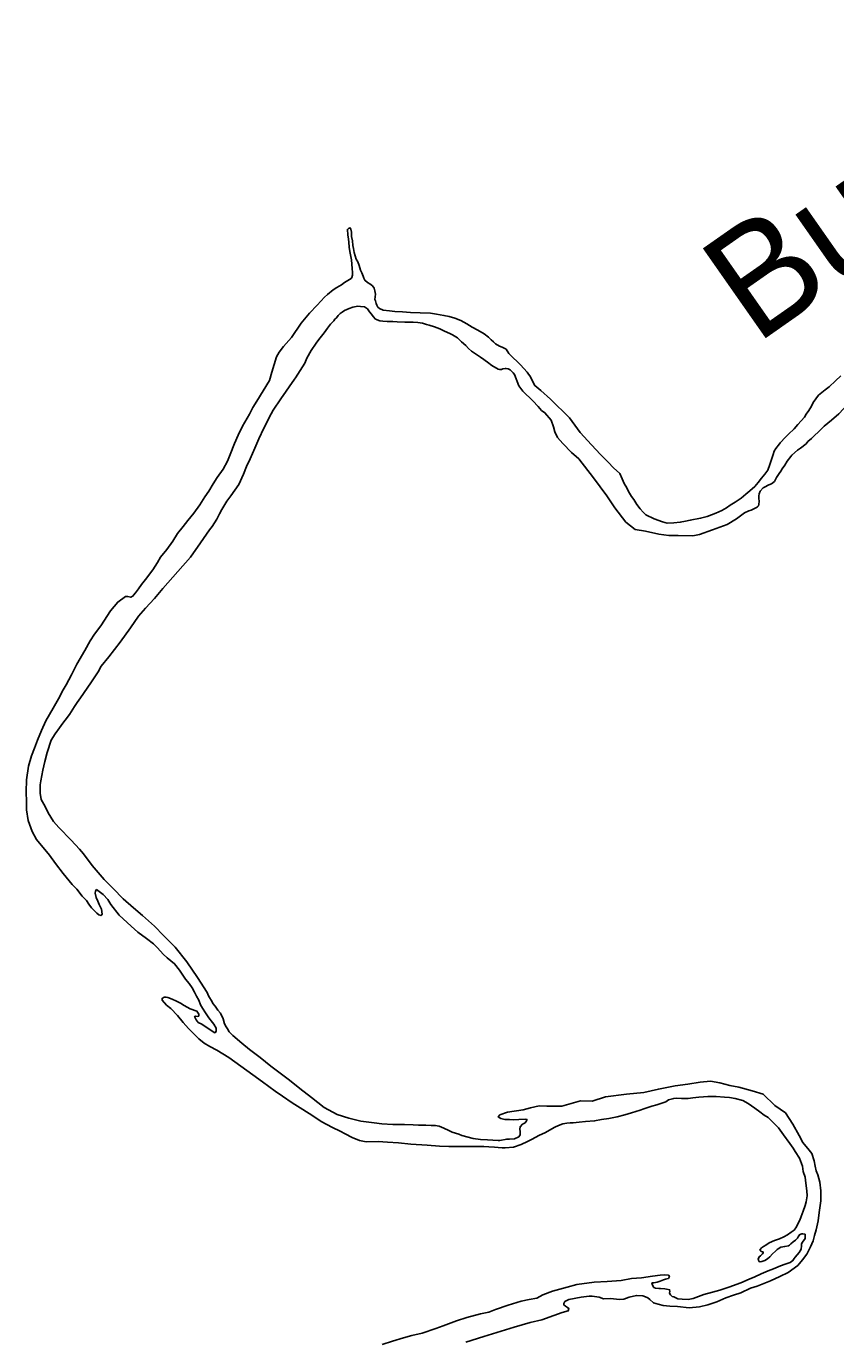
# Model space of a CAD drawing. Extents: x -939622 to -934245, y 1383184 to 1385301.
# Drawn here: x -934939.48 to -934927.78, y 1384160.87 to 1384179.88 of the extents above; entities that cross this region are included whole.
import ezdxf

# ---------------------------------------------------------------- set-up
doc = ezdxf.new("R2010")
doc.units = 0
doc.layers.add('Level 9', color=7, linetype='Continuous')

msp = doc.modelspace()

# ---------------------------------------------------------------- linework, layer by layer
at = {"layer": 'Level 9'}
for points in [[(-934935.961, 1384174.761), (-934935.931, 1384174.879), (-934935.862, 1384175.104), (-934935.822, 1384175.168), (-934935.758, 1384175.251), (-934935.645, 1384175.383), (-934935.503, 1384175.588), (-934935.384, 1384175.732), (-934935.273, 1384175.849), (-934935.166, 1384175.964), (-934935.122, 1384176.001), (-934935.04, 1384176.072), (-934934.989, 1384176.103), (-934934.921, 1384176.144), (-934934.88, 1384176.175), (-934934.783, 1384176.232), (-934934.771, 1384176.247), (-934934.763, 1384176.284), (-934934.761, 1384176.32), (-934934.766, 1384176.38), (-934934.778, 1384176.506), (-934934.799, 1384176.625), (-934934.81, 1384176.688), (-934934.815, 1384176.757), (-934934.819, 1384176.802), (-934934.83, 1384176.865), (-934934.835, 1384176.943), (-934934.82, 1384176.958), (-934934.797, 1384176.968), (-934934.787, 1384176.947), (-934934.777, 1384176.905), (-934934.775, 1384176.839), (-934934.762, 1384176.777), (-934934.76, 1384176.71), (-934934.75, 1384176.666), (-934934.739, 1384176.612), (-934934.709, 1384176.514), (-934934.687, 1384176.475), (-934934.668, 1384176.421), (-934934.645, 1384176.353), (-934934.629, 1384176.314), (-934934.61, 1384176.267), (-934934.6, 1384176.24), (-934934.584, 1384176.21), (-934934.544, 1384176.175), (-934934.514, 1384176.155), (-934934.474, 1384176.126), (-934934.449, 1384176.094), (-934934.442, 1384176.058), (-934934.432, 1384176.01), (-934934.437, 1384175.968), (-934934.439, 1384175.932), (-934934.432, 1384175.911), (-934934.419, 1384175.875), (-934934.413, 1384175.848), (-934934.397, 1384175.822), (-934934.372, 1384175.801), (-934934.318, 1384175.776), (-934934.228, 1384175.766), (-934934.149, 1384175.756), (-934934.041, 1384175.75), (-934933.924, 1384175.744), (-934933.783, 1384175.739), (-934933.636, 1384175.731), (-934933.549, 1384175.721), (-934933.44, 1384175.7), (-934933.365, 1384175.684), (-934933.283, 1384175.662), (-934933.198, 1384175.625), (-934933.107, 1384175.577), (-934933.034, 1384175.531), (-934932.951, 1384175.485), (-934932.86, 1384175.433), (-934932.796, 1384175.387), (-934932.756, 1384175.346), (-934932.725, 1384175.317), (-934932.694, 1384175.29), (-934932.636, 1384175.256), (-934932.597, 1384175.242), (-934932.542, 1384175.213), (-934932.501, 1384175.148), (-934932.437, 1384175.087), (-934932.381, 1384175.034), (-934932.332, 1384174.985), (-934932.286, 1384174.935), (-934932.236, 1384174.879), (-934932.218, 1384174.852), (-934932.199, 1384174.826)], [(-934935.602, 1384174.777), (-934935.587, 1384174.798), (-934935.452, 1384175.012), (-934935.424, 1384175.082), (-934935.358, 1384175.195), (-934935.289, 1384175.299), (-934935.251, 1384175.354), (-934935.17, 1384175.447), (-934935.126, 1384175.514), (-934935.083, 1384175.572), (-934935.033, 1384175.621), (-934935.016, 1384175.646), (-934934.993, 1384175.668), (-934934.969, 1384175.698), (-934934.94, 1384175.726), (-934934.911, 1384175.748), (-934934.879, 1384175.773), (-934934.81, 1384175.799), (-934934.757, 1384175.821), (-934934.685, 1384175.832), (-934934.649, 1384175.83), (-934934.595, 1384175.825), (-934934.589, 1384175.823), (-934934.546, 1384175.794), (-934934.515, 1384175.75), (-934934.487, 1384175.72), (-934934.462, 1384175.685), (-934934.428, 1384175.647), (-934934.368, 1384175.621), (-934934.322, 1384175.616), (-934934.259, 1384175.615), (-934934.178, 1384175.611), (-934934.115, 1384175.61), (-934934.007, 1384175.604), (-934933.95, 1384175.605), (-934933.887, 1384175.601), (-934933.818, 1384175.597), (-934933.749, 1384175.59), (-934933.694, 1384175.57), (-934933.655, 1384175.559), (-934933.577, 1384175.534), (-934933.498, 1384175.509), (-934933.431, 1384175.472), (-934933.355, 1384175.438), (-934933.315, 1384175.418), (-934933.245, 1384175.378), (-934933.187, 1384175.319), (-934933.125, 1384175.264), (-934933.085, 1384175.223), (-934933.042, 1384175.185), (-934932.997, 1384175.156), (-934932.954, 1384175.127), (-934932.911, 1384175.095), (-934932.862, 1384175.064), (-934932.789, 1384175.011), (-934932.767, 1384174.991), (-934932.734, 1384174.968), (-934932.715, 1384174.956), (-934932.654, 1384174.925), (-934932.636, 1384174.919), (-934932.609, 1384174.92), (-934932.588, 1384174.927), (-934932.556, 1384174.933), (-934932.541, 1384174.934), (-934932.511, 1384174.929), (-934932.483, 1384174.914), (-934932.459, 1384174.891), (-934932.437, 1384174.871), (-934932.418, 1384174.847)], [(-934928.868, 1384173.159), (-934928.88, 1384173.122), (-934928.886, 1384173.095), (-934928.885, 1384173.08), (-934928.885, 1384173.059), (-934928.882, 1384173.011), (-934928.887, 1384172.972), (-934928.893, 1384172.947), (-934928.908, 1384172.935), (-934928.919, 1384172.926), (-934929, 1384172.886), (-934929.032, 1384172.876), (-934929.095, 1384172.846), (-934929.208, 1384172.76), (-934929.347, 1384172.677), (-934929.559, 1384172.599), (-934929.744, 1384172.533), (-934929.839, 1384172.517), (-934930.052, 1384172.52), (-934930.19, 1384172.518), (-934930.334, 1384172.54), (-934930.526, 1384172.58), (-934930.673, 1384172.608), (-934930.809, 1384172.711), (-934930.97, 1384172.919), (-934931.087, 1384173.091), (-934931.279, 1384173.353), (-934931.489, 1384173.626), (-934931.595, 1384173.717), (-934931.723, 1384173.848), (-934931.799, 1384173.937), (-934931.836, 1384174.017), (-934931.858, 1384174.089), (-934931.889, 1384174.188), (-934931.98, 1384174.294), (-934932.031, 1384174.327), (-934932.077, 1384174.383), (-934932.153, 1384174.466), (-934932.299, 1384174.608), (-934932.357, 1384174.682), (-934932.418, 1384174.847)], [(-934927.699, 1384174.825), (-934927.779, 1384174.755), (-934927.868, 1384174.666), (-934927.927, 1384174.624), (-934928.022, 1384174.547), (-934928.101, 1384174.441), (-934928.127, 1384174.39), (-934928.166, 1384174.326), (-934928.204, 1384174.272), (-934928.227, 1384174.232), (-934928.322, 1384174.123), (-934928.375, 1384174.062), (-934928.457, 1384173.983), (-934928.499, 1384173.943), (-934928.579, 1384173.858), (-934928.59, 1384173.846), (-934928.643, 1384173.776), (-934928.664, 1384173.74), (-934928.681, 1384173.689), (-934928.71, 1384173.604), (-934928.727, 1384173.547), (-934928.759, 1384173.463), (-934928.8, 1384173.405), (-934928.847, 1384173.347), (-934928.897, 1384173.284), (-934928.947, 1384173.229), (-934929.015, 1384173.165), (-934929.075, 1384173.119), (-934929.14, 1384173.061), (-934929.229, 1384173.003), (-934929.303, 1384172.957), (-934929.356, 1384172.92), (-934929.422, 1384172.883), (-934929.508, 1384172.843), (-934929.636, 1384172.796), (-934929.729, 1384172.768), (-934929.878, 1384172.739), (-934929.947, 1384172.729), (-934930.024, 1384172.71), (-934930.117, 1384172.702), (-934930.21, 1384172.698), (-934930.282, 1384172.715), (-934930.399, 1384172.762), (-934930.52, 1384172.82), (-934930.559, 1384172.855), (-934930.602, 1384172.903), (-934930.651, 1384172.968), (-934930.694, 1384173.04), (-934930.727, 1384173.084), (-934930.77, 1384173.156), (-934930.798, 1384173.209), (-934930.834, 1384173.269), (-934930.862, 1384173.34), (-934930.899, 1384173.418), (-934930.987, 1384173.498), (-934931.066, 1384173.578), (-934931.178, 1384173.69), (-934931.306, 1384173.832), (-934931.47, 1384174.007), (-934931.626, 1384174.218), (-934931.899, 1384174.491), (-934932.041, 1384174.615), (-934932.126, 1384174.686), (-934932.199, 1384174.826)], [(-934927.077, 1384174.951), (-934927.271, 1384174.798), (-934927.392, 1384174.682), (-934927.521, 1384174.518), (-934927.595, 1384174.421), (-934927.728, 1384174.278), (-934927.834, 1384174.187), (-934927.941, 1384174.101), (-934927.979, 1384174.062), (-934928.124, 1384173.922), (-934928.178, 1384173.879), (-934928.201, 1384173.845), (-934928.284, 1384173.781), (-934928.329, 1384173.753)], [(-934935.961, 1384174.761), (-934936.148, 1384174.462), (-934936.203, 1384174.368), (-934936.253, 1384174.274), (-934936.352, 1384174.099), (-934936.414, 1384173.972), (-934936.469, 1384173.851), (-934936.53, 1384173.688), (-934936.57, 1384173.595), (-934936.635, 1384173.477), (-934936.72, 1384173.358), (-934936.778, 1384173.268), (-934936.84, 1384173.159), (-934936.899, 1384173.077), (-934936.972, 1384172.965), (-934937.057, 1384172.843), (-934937.143, 1384172.737), (-934937.213, 1384172.649), (-934937.293, 1384172.546), (-934937.363, 1384172.437), (-934937.449, 1384172.319), (-934937.537, 1384172.204), (-934937.581, 1384172.131), (-934937.648, 1384172.025), (-934937.684, 1384171.979), (-934937.739, 1384171.907), (-934937.813, 1384171.81), (-934937.857, 1384171.749), (-934937.901, 1384171.691), (-934937.928, 1384171.655), (-934937.934, 1384171.646), (-934937.969, 1384171.627), (-934938.011, 1384171.636), (-934938.047, 1384171.638), (-934938.157, 1384171.556), (-934938.263, 1384171.431), (-934938.401, 1384171.216), (-934938.492, 1384171.095), (-934938.557, 1384170.995), (-934938.633, 1384170.859), (-934938.747, 1384170.659), (-934938.826, 1384170.505), (-934938.902, 1384170.363), (-934938.96, 1384170.263), (-934938.995, 1384170.193), (-934939.089, 1384170.024), (-934939.197, 1384169.84), (-934939.261, 1384169.701), (-934939.316, 1384169.562), (-934939.362, 1384169.444), (-934939.403, 1384169.335), (-934939.449, 1384169.185), (-934939.476, 1384168.989), (-934939.48, 1384168.812), (-934939.478, 1384168.671), (-934939.476, 1384168.554), (-934939.453, 1384168.398), (-934939.394, 1384168.24), (-934939.33, 1384168.127), (-934939.144, 1384167.901), (-934939.059, 1384167.78), (-934938.946, 1384167.634), (-934938.815, 1384167.477), (-934938.751, 1384167.409), (-934938.672, 1384167.308), (-934938.611, 1384167.242), (-934938.575, 1384167.189), (-934938.535, 1384167.138), (-934938.514, 1384167.112), (-934938.462, 1384167.061), (-934938.432, 1384167.035), (-934938.399, 1384167.026), (-934938.384, 1384167.048), (-934938.391, 1384167.116), (-934938.425, 1384167.185), (-934938.443, 1384167.236), (-934938.468, 1384167.286), (-934938.484, 1384167.352), (-934938.478, 1384167.379), (-934938.464, 1384167.401), (-934938.37, 1384167.33), (-934938.303, 1384167.256), (-934938.257, 1384167.184), (-934938.135, 1384167.033), (-934937.962, 1384166.873), (-934937.868, 1384166.788), (-934937.742, 1384166.696), (-934937.639, 1384166.617), (-934937.581, 1384166.56), (-934937.502, 1384166.468), (-934937.441, 1384166.415), (-934937.335, 1384166.33), (-934937.262, 1384166.238), (-934937.177, 1384166.107), (-934937.125, 1384166.044), (-934937.082, 1384165.982), (-934937.048, 1384165.919), (-934937.018, 1384165.86), (-934936.987, 1384165.803), (-934936.959, 1384165.738), (-934936.934, 1384165.687)], [(-934935.602, 1384174.777), (-934935.801, 1384174.497), (-934935.912, 1384174.333), (-934935.968, 1384174.227), (-934935.994, 1384174.173), (-934936.044, 1384174.073), (-934936.116, 1384173.916), (-934936.174, 1384173.78), (-934936.244, 1384173.626), (-934936.297, 1384173.517), (-934936.34, 1384173.406), (-934936.407, 1384173.255), (-934936.522, 1384173.091), (-934936.578, 1384173.018), (-934936.651, 1384172.897), (-934936.686, 1384172.831), (-934936.724, 1384172.755), (-934936.794, 1384172.649), (-934936.832, 1384172.6), (-934936.962, 1384172.413), (-934937.103, 1384172.204), (-934937.286, 1384172), (-934937.504, 1384171.751), (-934937.625, 1384171.608), (-934937.755, 1384171.468), (-934937.855, 1384171.353), (-934937.975, 1384171.183), (-934938.122, 1384170.977), (-934938.287, 1384170.768), (-934938.399, 1384170.631), (-934938.44, 1384170.549), (-934938.546, 1384170.389), (-934938.698, 1384170.174), (-934938.742, 1384170.107), (-934938.781, 1384170.046), (-934938.854, 1384169.934), (-934938.919, 1384169.852), (-934938.951, 1384169.807), (-934938.998, 1384169.74), (-934939.06, 1384169.655), (-934939.118, 1384169.562), (-934939.179, 1384169.384), (-934939.213, 1384169.254), (-934939.241, 1384169.128), (-934939.269, 1384168.971), (-934939.277, 1384168.914), (-934939.279, 1384168.797), (-934939.263, 1384168.704), (-934939.207, 1384168.603), (-934939.164, 1384168.513), (-934939.088, 1384168.385), (-934939.009, 1384168.299), (-934938.833, 1384168.116), (-934938.711, 1384167.988), (-934938.653, 1384167.92), (-934938.528, 1384167.748), (-934938.355, 1384167.549), (-934938.224, 1384167.416), (-934938.079, 1384167.268), (-934937.93, 1384167.138), (-934937.8, 1384167.029), (-934937.627, 1384166.875), (-934937.496, 1384166.736), (-934937.327, 1384166.567), (-934937.156, 1384166.359), (-934937.003, 1384166.133), (-934936.866, 1384165.916), (-934936.847, 1384165.868), (-934936.792, 1384165.779), (-934936.78, 1384165.755), (-934936.749, 1384165.714), (-934936.709, 1384165.66), (-934936.673, 1384165.616), (-934936.633, 1384165.532), (-934936.614, 1384165.463), (-934936.589, 1384165.419), (-934936.568, 1384165.389), (-934936.547, 1384165.347), (-934936.495, 1384165.294), (-934936.365, 1384165.182), (-934936.25, 1384165.09), (-934936.098, 1384164.972), (-934935.944, 1384164.848), (-934935.675, 1384164.645), (-934935.523, 1384164.524), (-934935.354, 1384164.397), (-934935.172, 1384164.253), (-934934.982, 1384164.15), (-934934.814, 1384164.099), (-934934.64, 1384164.053), (-934934.448, 1384164.029), (-934934.337, 1384164.015), (-934934.178, 1384164.005), (-934934.01, 1384164.005), (-934933.887, 1384164.003), (-934933.807, 1384163.998), (-934933.702, 1384163.997), (-934933.627, 1384163.992), (-934933.567, 1384163.993), (-934933.507, 1384163.982), (-934933.441, 1384163.952)], [(-934928.408, 1384173.683), (-934928.426, 1384173.659), (-934928.476, 1384173.593), (-934928.511, 1384173.538), (-934928.55, 1384173.483), (-934928.57, 1384173.45), (-934928.591, 1384173.414), (-934928.629, 1384173.356), (-934928.661, 1384173.302), (-934928.702, 1384173.268), (-934928.744, 1384173.25), (-934928.806, 1384173.216), (-934928.822, 1384173.209)], [(-934928.408, 1384173.683), (-934928.329, 1384173.753)], [(-934928.868, 1384173.159), (-934928.822, 1384173.209)], [(-934936.934, 1384165.687), (-934936.889, 1384165.622), (-934936.84, 1384165.55), (-934936.785, 1384165.479), (-934936.77, 1384165.458), (-934936.736, 1384165.396), (-934936.732, 1384165.357), (-934936.75, 1384165.332), (-934936.762, 1384165.335), (-934936.94, 1384165.456), (-934936.992, 1384165.482), (-934937.022, 1384165.518), (-934937.04, 1384165.55), (-934937.047, 1384165.568), (-934937.029, 1384165.572), (-934937.008, 1384165.569), (-934936.987, 1384165.572), (-934936.984, 1384165.602), (-934937.012, 1384165.644), (-934937.108, 1384165.679), (-934937.199, 1384165.728), (-934937.25, 1384165.758), (-934937.307, 1384165.787), (-934937.37, 1384165.816), (-934937.431, 1384165.842), (-934937.458, 1384165.848), (-934937.488, 1384165.847), (-934937.517, 1384165.829), (-934937.517, 1384165.805), (-934937.453, 1384165.731), (-934937.39, 1384165.681), (-934937.292, 1384165.58), (-934937.21, 1384165.479), (-934937.134, 1384165.393), (-934937.067, 1384165.325), (-934936.985, 1384165.245), (-934936.91, 1384165.18), (-934936.825, 1384165.133), (-934936.726, 1384165.081), (-934936.551, 1384164.972), (-934936.378, 1384164.851), (-934936.203, 1384164.722), (-934936.064, 1384164.625), (-934935.879, 1384164.486), (-934935.774, 1384164.415), (-934935.635, 1384164.321), (-934935.48, 1384164.224), (-934935.335, 1384164.13), (-934935.218, 1384164.051), (-934935.052, 1384163.963), (-934934.943, 1384163.908), (-934934.868, 1384163.87), (-934934.768, 1384163.82), (-934934.663, 1384163.777), (-934934.567, 1384163.757), (-934934.39, 1384163.759), (-934934.258, 1384163.752), (-934934.097, 1384163.739), (-934933.92, 1384163.721), (-934933.683, 1384163.706), (-934933.506, 1384163.693), (-934933.371, 1384163.686), (-934933.191, 1384163.686), (-934933.081, 1384163.69), (-934932.964, 1384163.686), (-934932.862, 1384163.687), (-934932.793, 1384163.685), (-934932.709, 1384163.677), (-934932.655, 1384163.675), (-934932.598, 1384163.67), (-934932.556, 1384163.668), (-934932.434, 1384163.678), (-934932.324, 1384163.719), (-934932.234, 1384163.759), (-934932.166, 1384163.793), (-934932.068, 1384163.845), (-934931.972, 1384163.892), (-934931.913, 1384163.926), (-934931.839, 1384163.969), (-934931.785, 1384163.993), (-934931.72, 1384164.015), (-934931.663, 1384164.025), (-934931.615, 1384164.029), (-934931.57, 1384164.032), (-934931.483, 1384164.04), (-934931.391, 1384164.05), (-934931.262, 1384164.058), (-934931.16, 1384164.077), (-934931.056, 1384164.094), (-934930.933, 1384164.116), (-934930.823, 1384164.145), (-934930.728, 1384164.173), (-934930.602, 1384164.211), (-934930.552, 1384164.23), (-934930.432, 1384164.273), (-934930.364, 1384164.292), (-934930.277, 1384164.32), (-934930.233, 1384164.333), (-934930.191, 1384164.361), (-934930.116, 1384164.383), (-934930.078, 1384164.386)], [(-934933.441, 1384163.952), (-934933.371, 1384163.917), (-934933.32, 1384163.897), (-934933.224, 1384163.868), (-934933.182, 1384163.848), (-934933.016, 1384163.802), (-934932.911, 1384163.789), (-934932.809, 1384163.784), (-934932.657, 1384163.777), (-934932.63, 1384163.775), (-934932.531, 1384163.794), (-934932.492, 1384163.792), (-934932.42, 1384163.799), (-934932.358, 1384163.829), (-934932.34, 1384163.857), (-934932.338, 1384163.905), (-934932.344, 1384163.938), (-934932.339, 1384163.971), (-934932.306, 1384164.01), (-934932.268, 1384164.029), (-934932.247, 1384164.059), (-934932.238, 1384164.077), (-934932.268, 1384164.083), (-934932.358, 1384164.076), (-934932.439, 1384164.074), (-934932.49, 1384164.077), (-934932.559, 1384164.079), (-934932.619, 1384164.093), (-934932.655, 1384164.116), (-934932.632, 1384164.147), (-934932.521, 1384164.184), (-934932.297, 1384164.22), (-934932.187, 1384164.249), (-934932.061, 1384164.275), (-934931.951, 1384164.273), (-934931.894, 1384164.271), (-934931.735, 1384164.273), (-934931.467, 1384164.349), (-934931.299, 1384164.345), (-934931.105, 1384164.408), (-934930.8, 1384164.442), (-934930.552, 1384164.47), (-934930.34, 1384164.518), (-934930.098, 1384164.563), (-934929.913, 1384164.59), (-934929.733, 1384164.616), (-934929.584, 1384164.63), (-934929.452, 1384164.608), (-934929.304, 1384164.568), (-934929.175, 1384164.546), (-934928.983, 1384164.491), (-934928.824, 1384164.446), (-934928.654, 1384164.28), (-934928.5, 1384164.174), (-934928.396, 1384164.013), (-934928.304, 1384163.849), (-934928.251, 1384163.748), (-934928.16, 1384163.635), (-934928.12, 1384163.588), (-934928.086, 1384163.483), (-934928.073, 1384163.402), (-934928.057, 1384163.337), (-934928.036, 1384163.28), (-934928.007, 1384163.172), (-934927.99, 1384163.046), (-934927.992, 1384162.905), (-934928.013, 1384162.734), (-934928.027, 1384162.614), (-934928.058, 1384162.484), (-934928.081, 1384162.403), (-934928.101, 1384162.325), (-934928.138, 1384162.237), (-934928.194, 1384162.134), (-934928.253, 1384162.049), (-934928.323, 1384161.967), (-934928.463, 1384161.869), (-934928.585, 1384161.811), (-934928.719, 1384161.746), (-934928.909, 1384161.671), (-934929.008, 1384161.64), (-934929.145, 1384161.575), (-934929.252, 1384161.54), (-934929.362, 1384161.5), (-934929.496, 1384161.441), (-934929.624, 1384161.4), (-934929.747, 1384161.371), (-934929.896, 1384161.357), (-934930.064, 1384161.373), (-934930.175, 1384161.38), (-934930.268, 1384161.391), (-934930.343, 1384161.411), (-934930.409, 1384161.428), (-934930.461, 1384161.476), (-934930.494, 1384161.499), (-934930.527, 1384161.517), (-934930.563, 1384161.528), (-934930.656, 1384161.536), (-934930.761, 1384161.51), (-934930.841, 1384161.479), (-934930.904, 1384161.478), (-934931.033, 1384161.489)], [(-934930.078, 1384164.386), (-934930.003, 1384164.381), (-934929.907, 1384164.383), (-934929.841, 1384164.389), (-934929.754, 1384164.403), (-934929.686, 1384164.407), (-934929.626, 1384164.41), (-934929.503, 1384164.409), (-934929.383, 1384164.402), (-934929.311, 1384164.394), (-934929.23, 1384164.38), (-934929.116, 1384164.351), (-934929.04, 1384164.31), (-934928.944, 1384164.243), (-934928.874, 1384164.19), (-934928.808, 1384164.14), (-934928.753, 1384164.107), (-934928.708, 1384164.063), (-934928.602, 1384163.959), (-934928.528, 1384163.858), (-934928.44, 1384163.731), (-934928.391, 1384163.662), (-934928.36, 1384163.618), (-934928.299, 1384163.519), (-934928.256, 1384163.406), (-934928.246, 1384163.325), (-934928.215, 1384163.244), (-934928.208, 1384163.16), (-934928.194, 1384163.047), (-934928.19, 1384162.975), (-934928.204, 1384162.89), (-934928.218, 1384162.836), (-934928.244, 1384162.755), (-934928.273, 1384162.676), (-934928.296, 1384162.622), (-934928.322, 1384162.568), (-934928.343, 1384162.528), (-934928.375, 1384162.48), (-934928.42, 1384162.452), (-934928.473, 1384162.412), (-934928.524, 1384162.382), (-934928.586, 1384162.354), (-934928.658, 1384162.329), (-934928.735, 1384162.295), (-934928.785, 1384162.264), (-934928.821, 1384162.243), (-934928.848, 1384162.224), (-934928.863, 1384162.206), (-934928.871, 1384162.191), (-934928.865, 1384162.182), (-934928.85, 1384162.17), (-934928.826, 1384162.164), (-934928.826, 1384162.149), (-934928.832, 1384162.137), (-934928.864, 1384162.11), (-934928.882, 1384162.095), (-934928.897, 1384162.058), (-934928.893, 1384162.044), (-934928.884, 1384162.026), (-934928.866, 1384162.023), (-934928.842, 1384162.026), (-934928.8, 1384162.039), (-934928.762, 1384162.066), (-934928.729, 1384162.094), (-934928.691, 1384162.136), (-934928.647, 1384162.176), (-934928.623, 1384162.2), (-934928.608, 1384162.21), (-934928.569, 1384162.234), (-934928.513, 1384162.244), (-934928.459, 1384162.251), (-934928.441, 1384162.26), (-934928.423, 1384162.281), (-934928.391, 1384162.312), (-934928.355, 1384162.336), (-934928.326, 1384162.361), (-934928.32, 1384162.382), (-934928.299, 1384162.412), (-934928.279, 1384162.421), (-934928.267, 1384162.424), (-934928.252, 1384162.425), (-934928.219, 1384162.419), (-934928.215, 1384162.356), (-934928.253, 1384162.304), (-934928.271, 1384162.28), (-934928.27, 1384162.253), (-934928.276, 1384162.202), (-934928.305, 1384162.154), (-934928.331, 1384162.123), (-934928.361, 1384162.087), (-934928.376, 1384162.069), (-934928.393, 1384162.038), (-934928.432, 1384162.011), (-934928.506, 1384161.986), (-934928.572, 1384161.961), (-934928.673, 1384161.92), (-934928.754, 1384161.889), (-934928.855, 1384161.846), (-934928.944, 1384161.806), (-934929.027, 1384161.769), (-934929.147, 1384161.719)], [(-934929.147, 1384161.719), (-934929.322, 1384161.653), (-934929.453, 1384161.61), (-934929.558, 1384161.584), (-934929.683, 1384161.549), (-934929.758, 1384161.518), (-934929.835, 1384161.49), (-934929.91, 1384161.477), (-934929.997, 1384161.479), (-934930.057, 1384161.487), (-934930.087, 1384161.499), (-934930.117, 1384161.513), (-934930.138, 1384161.522), (-934930.165, 1384161.546), (-934930.178, 1384161.57), (-934930.175, 1384161.597), (-934930.178, 1384161.618), (-934930.199, 1384161.623), (-934930.247, 1384161.632), (-934930.307, 1384161.637), (-934930.331, 1384161.636), (-934930.379, 1384161.642), (-934930.403, 1384161.65), (-934930.425, 1384161.683), (-934930.434, 1384161.716), (-934930.407, 1384161.719), (-934930.356, 1384161.729), (-934930.315, 1384161.742), (-934930.264, 1384161.76), (-934930.237, 1384161.77), (-934930.216, 1384161.776), (-934930.195, 1384161.782), (-934930.181, 1384161.807), (-934930.187, 1384161.825), (-934930.193, 1384161.827), (-934930.244, 1384161.833), (-934930.313, 1384161.829), (-934930.426, 1384161.815), (-934930.585, 1384161.789), (-934930.728, 1384161.778), (-934930.878, 1384161.752), (-934931.078, 1384161.737), (-934931.27, 1384161.729), (-934931.521, 1384161.692), (-934931.658, 1384161.657), (-934931.87, 1384161.597), (-934932.01, 1384161.544), (-934932.099, 1384161.498), (-934932.21, 1384161.475), (-934932.326, 1384161.45), (-934932.514, 1384161.396), (-934932.696, 1384161.331), (-934932.791, 1384161.293), (-934932.911, 1384161.268), (-934933.11, 1384161.217), (-934933.257, 1384161.167), (-934933.453, 1384161.095), (-934933.557, 1384161.055), (-934933.757, 1384160.992), (-934933.903, 1384160.954), (-934934.023, 1384160.922), (-934934.184, 1384160.872), (-934934.336, 1384160.825)], [(-934931.033, 1384161.489), (-934931.135, 1384161.487), (-934931.198, 1384161.51), (-934931.297, 1384161.524), (-934931.339, 1384161.523), (-934931.455, 1384161.51), (-934931.635, 1384161.477), (-934931.691, 1384161.447), (-934931.709, 1384161.419), (-934931.705, 1384161.398), (-934931.681, 1384161.378), (-934931.654, 1384161.363), (-934931.633, 1384161.348), (-934931.644, 1384161.312), (-934931.731, 1384161.287), (-934931.853, 1384161.243), (-934932.023, 1384161.184), (-934932.193, 1384161.142), (-934932.426, 1384161.076), (-934932.864, 1384160.941), (-934933.124, 1384160.862)]]:
    msp.add_lwpolyline(points, dxfattribs=at)

# ---------------------------------------------------------------- texts
msp.add_text('Buffalo', height=1.584, rotation=35, dxfattribs=at).set_placement((-934928.93, 1384175.272))

doc.saveas('drawing.dxf')
